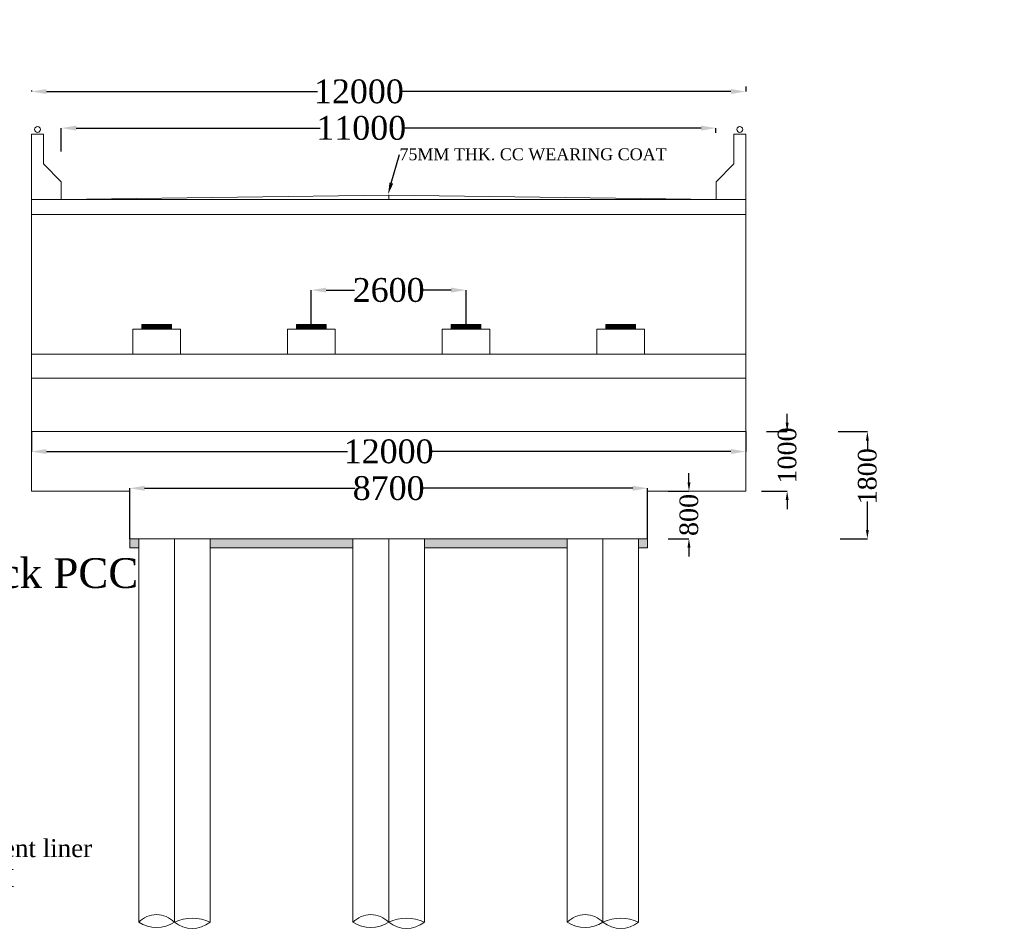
# Model space of a CAD drawing. Header units: millimetres. Extents: x -20950785 to 389010297, y -11535949 to 14056629.
# Tile 599 of 654: x 20137186 to 20170273, y -344148 to -313477. Entities that reach past the tile are written whole.
import ezdxf
from ezdxf import colors
from ezdxf.entities.mleader import LeaderData, LeaderLine
from ezdxf.math import Vec2, Vec3

# ---------------------------------------------------------------- set-up
doc = ezdxf.new("R2010")
doc.units = ezdxf.units.MM
doc.header["$LTSCALE"] = 60
doc.header["$MEASUREMENT"] = 0
doc.styles.add('PDF Arial Bold', font='times.ttf')
doc.dimstyles.get("Standard").update_dxf_attribs({"dimtxt": 400, "dimasz": 215, "dimexe": 0.18, "dimexo": 0.0625, "dimgap": 0.09, "dimtad": 0, "dimtih": 1, "dimtoh": 1, "dimdec": 0, "dimzin": 4, "dimdsep": 46, "dimtxsty": 'Standard', "dimblk": 'OPEN90', "dimcen": 0, "dimadec": 0, "dimazin": 1, "dimtfac": 1, "dimtdec": 0, "dimtix": 1, "dimtofl": 0, "dimtmove": 0, "dimatfit": 3, "dimldrblk": 'OPEN30', "dimfxl": 1, "dimtolj": 1, "dimtzin": 0, "dimarcsym": 0})

# ---------------------------------------------------------------- blocks, each defined once
blk = doc.blocks.new('*D3190')
at = {"color": 0, "linetype": 'Continuous', "lineweight": -2, "ltscale": 2, "transparency": 16777216}
for p, q in [((20137585, -327322), (20137585, -327990)), ((20161585, -327322), (20161585, -327990)), ((20138085, -327990), (20148199, -327990)), ((20161085, -327990), (20150972, -327990))]:
    blk.add_line(p, q, dxfattribs=at)
at = {"color": 0, "linetype": 'Continuous', "lineweight": 9, "ltscale": 2, "transparency": 16777216}
for points in [[(20138085, -327907), (20138085, -328074), (20137585, -327990)], [(20161085, -327907), (20161085, -328074), (20161585, -327990)]]:
    blk.add_solid(points, dxfattribs=at)
at = {"layer": 'Defpoints', "color": 0, "linetype": 'Continuous', "lineweight": 9, "ltscale": 2, "transparency": 16777216}
for p in [(20137585, -327322), (20161585, -327322), (20137585, -327990)]:
    blk.add_point(p, dxfattribs=at)
at = {"color": 0, "linetype": 'Continuous', "lineweight": 9, "ltscale": 2, "transparency": 16777216, "insert": (20149585, -327990), "char_height": 800, "attachment_point": 5, "style": 'PDF Arial Bold'}
blk.add_mtext('\\A1;12000', dxfattribs=at)
blk = doc.blocks.new('*D3191')
at = {"color": 0, "linetype": 'Continuous', "lineweight": -2, "ltscale": 2, "transparency": 16777216}
for p, q in [((20140885, -330922), (20140885, -329224)), ((20141385, -329225), (20148461, -329225)), ((20157785, -329225), (20150710, -329225)), ((20158285, -330922), (20158285, -329224))]:
    blk.add_line(p, q, dxfattribs=at)
at = {"color": 0, "linetype": 'Continuous', "lineweight": 9, "ltscale": 2, "transparency": 16777216}
for points in [[(20141385, -329141), (20141385, -329308), (20140885, -329225)], [(20157785, -329141), (20157785, -329308), (20158285, -329225)]]:
    blk.add_solid(points, dxfattribs=at)
at = {"layer": 'Defpoints', "color": 0, "linetype": 'Continuous', "lineweight": 9, "ltscale": 2, "transparency": 16777216}
for p in [(20140885, -329225), (20140885, -330922), (20158285, -330922)]:
    blk.add_point(p, dxfattribs=at)
at = {"color": 0, "linetype": 'Continuous', "lineweight": 9, "ltscale": 2, "transparency": 16777216, "insert": (20149585, -329225), "char_height": 800, "attachment_point": 5, "style": 'PDF Arial Bold'}
blk.add_mtext('\\A1;8700', dxfattribs=at)
blk = doc.blocks.new('*D3215')
at = {"color": 0, "linetype": 'Continuous', "lineweight": -2, "ltscale": 2, "transparency": 16777216}
for p, q in [((20138585, -317912), (20138585, -317120)), ((20139085, -317120), (20147278, -317120)), ((20160085, -317120), (20150051, -317120)), ((20160585, -317275), (20160585, -317120))]:
    blk.add_line(p, q, dxfattribs=at)
at = {"color": 0, "linetype": 'Continuous', "lineweight": 9, "ltscale": 2, "transparency": 16777216}
for points in [[(20139085, -317037), (20139085, -317204), (20138585, -317120)], [(20160085, -317037), (20160085, -317204), (20160585, -317120)]]:
    blk.add_solid(points, dxfattribs=at)
at = {"layer": 'Defpoints', "color": 0, "linetype": 'Continuous', "lineweight": 9, "ltscale": 2, "transparency": 16777216}
for p in [(20138585, -317120), (20160585, -317275), (20138585, -317912)]:
    blk.add_point(p, dxfattribs=at)
at = {"color": 0, "linetype": 'Continuous', "lineweight": 9, "ltscale": 2, "transparency": 16777216, "insert": (20148664, -317120), "char_height": 800, "attachment_point": 5, "style": 'PDF Arial Bold'}
blk.add_mtext('\\A1;11000', dxfattribs=at)
blk = doc.blocks.new('*D3216')
at = {"color": 0, "linetype": 'Continuous', "lineweight": -2, "ltscale": 2, "transparency": 16777216}
for p, q in [((20137585, -315854), (20137585, -315892)), ((20138085, -315892), (20147199, -315892)), ((20161085, -315892), (20149972, -315892)), ((20161585, -315722), (20161585, -315892))]:
    blk.add_line(p, q, dxfattribs=at)
at = {"color": 0, "linetype": 'Continuous', "lineweight": 9, "ltscale": 2, "transparency": 16777216}
for points in [[(20138085, -315808), (20138085, -315975), (20137585, -315892)], [(20161085, -315808), (20161085, -315975), (20161585, -315892)]]:
    blk.add_solid(points, dxfattribs=at)
at = {"layer": 'Defpoints', "color": 0, "linetype": 'Continuous', "lineweight": 9, "ltscale": 2, "transparency": 16777216}
for p in [(20137585, -315853), (20137585, -315892), (20161585, -315721)]:
    blk.add_point(p, dxfattribs=at)
at = {"color": 0, "linetype": 'Continuous', "lineweight": 9, "ltscale": 2, "transparency": 16777216, "insert": (20148585, -315892), "char_height": 800, "attachment_point": 5, "style": 'PDF Arial Bold'}
blk.add_mtext('\\A1;12000', dxfattribs=at)
blk = doc.blocks.new('*D3217')
at = {"color": 0, "linetype": 'Continuous', "lineweight": -2, "ltscale": 2, "transparency": 16777216}
for p, q in [((20164692, -327322), (20165672, -327322)), ((20165672, -327622), (20165672, -327969)), ((20165672, -330622), (20165672, -329674)), ((20164756, -330922), (20165672, -330922))]:
    blk.add_line(p, q, dxfattribs=at)
at = {"color": 0, "linetype": 'Continuous', "lineweight": 9, "ltscale": 2, "transparency": 16777216}
for points in [[(20165622, -327622), (20165722, -327622), (20165672, -327322)], [(20165622, -330622), (20165722, -330622), (20165672, -330922)]]:
    blk.add_solid(points, dxfattribs=at)
at = {"layer": 'Defpoints', "color": 0, "linetype": 'Continuous', "lineweight": 9, "ltscale": 2, "transparency": 16777216}
for p in [(20164692, -327322), (20164755, -330922), (20165672, -330922)]:
    blk.add_point(p, dxfattribs=at)
at = {"color": 0, "linetype": 'Continuous', "lineweight": 9, "ltscale": 2, "transparency": 16777216, "insert": (20165672, -328822), "char_height": 500, "attachment_point": 5, "rotation": 90, "style": 'PDF Arial Bold'}
blk.add_mtext('\\A1;{\\H1.25x;1800}', dxfattribs=at)
blk = doc.blocks.new('*D3244')
at = {"color": 0, "linetype": 'Continuous', "lineweight": -2, "ltscale": 2, "transparency": 16777216}
for p, q in [((20159676, -329022), (20159676, -328722)), ((20158981, -329322), (20159676, -329322)), ((20158981, -330922), (20159676, -330922)), ((20159676, -331222), (20159676, -331522))]:
    blk.add_line(p, q, dxfattribs=at)
at = {"color": 0, "linetype": 'Continuous', "lineweight": 9, "ltscale": 2, "transparency": 16777216}
for points in [[(20159626, -329022), (20159726, -329022), (20159676, -329322)], [(20159626, -331222), (20159726, -331222), (20159676, -330922)]]:
    blk.add_solid(points, dxfattribs=at)
at = {"layer": 'Defpoints', "color": 0, "linetype": 'Continuous', "lineweight": 9, "ltscale": 2, "transparency": 16777216}
for p in [(20158981, -329322), (20158981, -330922), (20159676, -330922)]:
    blk.add_point(p, dxfattribs=at)
at = {"color": 0, "linetype": 'Continuous', "lineweight": 9, "ltscale": 2, "transparency": 16777216, "insert": (20159676, -330122), "char_height": 500, "attachment_point": 5, "rotation": 90, "style": 'PDF Arial Bold'}
blk.add_mtext('\\A1;{\\H1.25x;800}', dxfattribs=at)
blk = doc.blocks.new('*D3245')
at = {"color": 0, "linetype": 'Continuous', "lineweight": -2, "ltscale": 2, "transparency": 16777216}
for p, q in [((20162976, -327022), (20162976, -326722)), ((20162281, -327322), (20162976, -327322)), ((20162112, -329322), (20162976, -329322)), ((20162976, -329622), (20162976, -329922))]:
    blk.add_line(p, q, dxfattribs=at)
at = {"color": 0, "linetype": 'Continuous', "lineweight": 9, "ltscale": 2, "transparency": 16777216}
for points in [[(20162926, -327022), (20163026, -327022), (20162976, -327322)], [(20162926, -329622), (20163026, -329622), (20162976, -329322)]]:
    blk.add_solid(points, dxfattribs=at)
at = {"layer": 'Defpoints', "color": 0, "linetype": 'Continuous', "lineweight": 9, "ltscale": 2, "transparency": 16777216}
for p in [(20162281, -327322), (20162112, -329322), (20162976, -329322)]:
    blk.add_point(p, dxfattribs=at)
at = {"color": 0, "linetype": 'Continuous', "lineweight": 9, "ltscale": 2, "transparency": 16777216, "insert": (20162976, -328122), "char_height": 500, "attachment_point": 5, "rotation": 90, "style": 'PDF Arial Bold'}
blk.add_mtext('\\A1;{\\H1.25x;1000}', dxfattribs=at)
blk = doc.blocks.new('*D4194')
at = {"color": 0, "linetype": 'Continuous', "lineweight": -2, "ltscale": 2, "transparency": 16777216}
for p, q in [((20146985, -323722), (20146985, -322566)), ((20147485, -322566), (20148438, -322566)), ((20151685, -322566), (20150733, -322566)), ((20152185, -323722), (20152185, -322566))]:
    blk.add_line(p, q, dxfattribs=at)
at = {"color": 0, "linetype": 'Continuous', "lineweight": 9, "ltscale": 2, "transparency": 16777216}
for points in [[(20147485, -322483), (20147485, -322649), (20146985, -322566)], [(20151685, -322483), (20151685, -322649), (20152185, -322566)]]:
    blk.add_solid(points, dxfattribs=at)
at = {"layer": 'Defpoints', "color": 0, "linetype": 'Continuous', "lineweight": 9, "ltscale": 2, "transparency": 16777216}
for p in [(20152185, -322566), (20146985, -323722), (20152185, -323722)]:
    blk.add_point(p, dxfattribs=at)
at = {"color": 0, "linetype": 'Continuous', "lineweight": 9, "ltscale": 2, "transparency": 16777216, "insert": (20149585, -322566), "char_height": 800, "attachment_point": 5, "style": 'PDF Arial Bold'}
blk.add_mtext('\\A1;2600', dxfattribs=at)

msp = doc.modelspace()

# ---------------------------------------------------------------- hatches: boundary and pattern name
at = {"linetype": 'Continuous', "lineweight": 9, "ltscale": 2}
h = msp.add_hatch(dxfattribs=at)
h.set_pattern_fill('ANSI31', scale=2)
h.set_pattern_definition([(45, (-4077317.89764, 3091031.11202), (-0.1767766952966, 0.1767766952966), [])])
h.paths.add_polyline_path([(20142285.45, -323721.89), (20141285.45, -323721.89), (20141285.45, -323881.89), (20142285.45, -323881.89)])
h = msp.add_hatch(dxfattribs=at)
h.set_pattern_fill('ANSI31', scale=20)
h.set_pattern_definition([(45, (20146842.1024, -323771.888), (-1.76776695, 1.76776695), [])])
h.paths.add_polyline_path([(20147485.45, -323721.89), (20146485.45, -323721.89), (20146485.45, -323881.89), (20147485.45, -323881.89)])
h.paths.add_polyline_path([(20152685.45, -323721.89), (20151685.45, -323721.89), (20151685.45, -323881.89), (20152685.45, -323881.89)])
h.paths.add_polyline_path([(20157885.45, -323721.89), (20156885.45, -323721.89), (20156885.45, -323881.89), (20157885.45, -323881.89)])
h = msp.add_hatch(dxfattribs=at)
h.set_pattern_fill('AR-CONC', scale=50)
h.set_pattern_definition([(50, (3656736.95, 69633.56), (358.6300913, -31.3760675), [37.5, -412.5]), (355, (3656736.95, 69633.56), (-69.375667, 376.096067), [30, -330]), (100.4514445, (3656766.84, 69630.95), (289.254423, 344.7199955), [31.870096, -350.571056]), (46.1842, (3656736.95, 69733.56), (533.620665, -82.75964), [56.25, -618.75]), (96.6356355, (3656781.4, 69726.66), (467.330973, 487.0593), [47.805171, -525.85688]), (351.184164, (3656736.95, 69733.56), (467.330973, 487.0593), [45, -495]), (21, (3656786.95, 69708.56), (298.453526, -201.3094453), [37.5, -412.5]), (326, (3656786.95, 69708.56), (121.657666, 362.5750225), [30, -330]), (71.4514447, (3656811.82, 69691.8), (420.1111884, 161.2655764), [31.870095, -350.571056]), (37.5, (3656736.95, 69633.56), (6.0799277, 166.4469269), [0, -326, 0, -335, 0, -331.25]), (7.5, (3656736.95, 69633.56), (131.5347687, 197.205856), [0, -191, 0, -318.5, 0, -126.25]), (327.5, (3656625.45, 69633.56), (266.9112181, -11.2774359), [0, -125, 0, -390, 0, -517.5]), (317.5, (3656575.45, 69633.56), (291.5930847, 50.0524912), [0, -162.5, 0, -259, 0, -367.5])])
h.paths.add_polyline_path([(20148385.45, -330921.89), (20143585.45, -330921.89), (20143585.45, -331221.89), (20148385.45, -331221.89)])
h.paths.add_polyline_path([(20155585.45, -330921.89), (20150785.45, -330921.89), (20150785.45, -331221.89), (20155585.45, -331221.89)])
h.paths.add_polyline_path([(20158285.45, -330921.89), (20157985.45, -330921.89), (20157985.45, -331221.89), (20158285.45, -331221.89)])
h.paths.add_polyline_path([(20141185.45, -330921.89), (20140885.45, -330921.89), (20140885.45, -331221.89), (20141185.45, -331221.89)])
h.paths.add_polyline_path([(20125743.12, -330921.89), (20120943.12, -330921.89), (20120943.12, -331221.89), (20125743.12, -331221.89)])
h.paths.add_polyline_path([(20128443.12, -330921.89), (20128143.12, -330921.89), (20128143.12, -331221.89), (20128443.12, -331221.89)])
h.paths.add_polyline_path([(20118543.12, -330921.89), (20113743.12, -330921.89), (20113743.12, -331221.89), (20118543.12, -331221.89)])
h.paths.add_polyline_path([(20111343.12, -330921.89), (20111043.12, -330921.89), (20111043.12, -331221.89), (20111343.12, -331221.89)])

# ---------------------------------------------------------------- linework, layer by layer
at = {"color": 7, "linetype": 'Continuous', "lineweight": 9, "ltscale": 2}
for p, q in [((20137585.45, -319521.89), (20137585.45, -317321.89)), ((20137585.45, -317321.89), (20137985.45, -317321.89)), ((20137985.45, -317321.89), (20137985.45, -318321.89)), ((20161585.45, -317321.89), (20161185.45, -317321.89)), ((20161185.45, -317321.89), (20161185.45, -318321.89)), ((20161585.45, -319521.89), (20161585.45, -317321.89)), ((20137985.45, -318321.89), (20138585.45, -318921.89)), ((20161185.45, -318321.89), (20160585.45, -318921.89)), ((20138585.45, -319521.89), (20138585.45, -318921.89)), ((20160585.45, -319521.89), (20160585.45, -318921.89)), ((20137585.45, -327321.89), (20137585.45, -319371.89)), ((20161585.45, -319521.89), (20137585.45, -319521.89)), ((20149585.45, -319371.89), (20138585.45, -319521.89)), ((20149585.45, -319371.89), (20149585.45, -319521.89)), ((20149585.45, -319371.89), (20160585.45, -319521.89)), ((20161585.45, -327321.89), (20161585.45, -319371.89)), ((20161585.45, -320021.89), (20137585.45, -320021.89)), ((20142585.45, -323881.89), (20140985.45, -323881.89)), ((20140985.45, -324721.89), (20140985.45, -323881.89)), ((20141285.45, -323881.89), (20141285.45, -323721.89)), ((20142285.45, -323721.89), (20141285.45, -323721.89)), ((20142285.45, -323881.89), (20142285.45, -323721.89)), ((20142585.45, -324721.89), (20142585.45, -323881.89)), ((20147785.45, -323881.89), (20146185.45, -323881.89)), ((20146185.45, -324721.89), (20146185.45, -323881.89)), ((20146485.45, -323881.89), (20146485.45, -323721.89)), ((20147485.45, -323721.89), (20146485.45, -323721.89)), ((20147485.45, -323881.89), (20147485.45, -323721.89)), ((20147785.45, -324721.89), (20147785.45, -323881.89)), ((20152985.45, -323881.89), (20151385.45, -323881.89)), ((20151385.45, -324721.89), (20151385.45, -323881.89)), ((20151685.45, -323881.89), (20151685.45, -323721.89)), ((20152685.45, -323721.89), (20151685.45, -323721.89)), ((20152685.45, -323881.89), (20152685.45, -323721.89)), ((20152985.45, -324721.89), (20152985.45, -323881.89)), ((20158185.45, -323881.89), (20156585.45, -323881.89)), ((20156585.45, -324721.89), (20156585.45, -323881.89)), ((20156885.45, -323881.89), (20156885.45, -323721.89)), ((20157885.45, -323721.89), (20156885.45, -323721.89)), ((20157885.45, -323881.89), (20157885.45, -323721.89)), ((20158185.45, -324721.89), (20158185.45, -323881.89)), ((20161585.45, -324721.89), (20137585.45, -324721.89)), ((20161585.45, -325521.89), (20137585.45, -325521.89)), ((20161585.45, -327321.89), (20137585.45, -327321.89)), ((20137585.45, -329321.89), (20137585.45, -327321.89)), ((20137585.45, -329321.89), (20137585.45, -327321.89)), ((20161585.45, -327321.89), (20161585.45, -329321.89)), ((20161585.45, -329321.89), (20161585.45, -327321.89)), ((20140885.45, -329321.89), (20137585.45, -329321.89)), ((20140885.45, -329321.89), (20140885.45, -330921.89)), ((20158285.45, -329321.89), (20158285.45, -330921.89)), ((20161585.45, -329321.89), (20158285.45, -329321.89)), ((20158285.45, -330921.89), (20140885.45, -330921.89)), ((20140885.45, -330921.89), (20140885.45, -331221.89)), ((20141185.45, -343812.11), (20141185.45, -330921.89)), ((20142385.45, -343812.11), (20142385.45, -330921.89)), ((20143585.45, -343812.11), (20143585.45, -330921.89)), ((20148385.45, -343812.11), (20148385.45, -330921.89)), ((20149585.45, -343812.11), (20149585.45, -330921.89)), ((20150785.45, -343812.11), (20150785.45, -330921.89)), ((20155585.45, -343812.11), (20155585.45, -330921.89)), ((20156785.45, -343812.11), (20156785.45, -330921.89)), ((20157985.45, -343812.11), (20157985.45, -330921.89)), ((20158285.45, -330921.89), (20158285.45, -331221.89)), ((20141185.45, -331221.89), (20140885.45, -331221.89)), ((20148385.45, -331221.89), (20143585.45, -331221.89)), ((20155585.45, -331221.89), (20150785.45, -331221.89)), ((20158285.45, -331221.89), (20157985.45, -331221.89))]:
    msp.add_line(p, q, dxfattribs=at)
for centre, radius in [((20251548.54, -371605.81), 347474.95), ((20137785.45, -317165.89), 100), ((20161385.45, -317165.89), 100)]:
    msp.add_circle(centre, radius, dxfattribs=at)
at = {"color": 7, "linetype": 'Continuous', "lineweight": 9}
for centre, radius, start, end in [((20141785.45, -344377.5), 824.41, 43.298588, 136.701412), ((20142985.45, -345068.39), 1392.2, 64.47076, 115.52924), ((20148985.45, -344377.5), 824.41, 43.298588, 136.701412), ((20150185.45, -345068.39), 1392.2, 64.47076, 115.52924), ((20156185.45, -344377.5), 824.41, 43.298588, 136.701412), ((20157385.45, -345068.39), 1392.2, 64.47076, 115.52924), ((20141785.45, -342862.32), 1123.43, 237.718709, 302.281291), ((20142985.45, -343033.07), 983.31, 232.39741, 307.60259), ((20148985.45, -342862.32), 1123.43, 237.718709, 302.281291), ((20150185.45, -343033.07), 983.31, 232.39741, 307.60259), ((20156185.45, -342862.32), 1123.43, 237.718709, 302.281291), ((20157385.45, -343033.07), 983.31, 232.39741, 307.60259)]:
    msp.add_arc(centre, radius, start, end, dxfattribs=at)

# ---------------------------------------------------------------- dimensions: what is measured, and where the dimension line sits
at = {"color": 7, "linetype": 'Continuous', "lineweight": 9, "ltscale": 2}
for base, p1, p2, text, picture, middle in [((20137585.45, -315891.5), (20161585.45, -315721.44), (20137585.45, -315853.44), '12000', '*D3216', (20148585.45, -315891.5)), ((20138585.45, -317120.5), (20160585.45, -317275.44), (20138585.45, -317912.44), '11000', '*D3215', (20148664.5, -317120.5))]:
    dim = msp.add_linear_dim(base=base, p1=p1, p2=p2, text=text, dimstyle='Standard', override={"dimtxt": 800, "dimasz": 500, "dimtxsty": 'PDF Arial Bold', "dimfxl": 300}, dxfattribs=at)
    dim.commit()
    dim.dimension.update_dxf_attribs({"geometry": picture, "text_midpoint": middle, "dimtype": 160})
for base, p1, p2, text, picture, middle in [((20152185.45, -322565.89), (20146985.45, -323721.89), (20152185.45, -323721.89), '2600', '*D4194', (20149585.45, -322565.89)), ((20137585.45, -327990.2), (20161585.45, -327321.89), (20137585.45, -327321.89), '12000', '*D3190', (20149585.45, -327990.2)), ((20140885.45, -329224.54), (20158285.45, -330921.89), (20140885.45, -330921.89), '8700', '*D3191', (20149585.45, -329224.54))]:
    dim = msp.add_linear_dim(base=base, p1=p1, p2=p2, text=text, dimstyle='Standard', override={"dimtxt": 800, "dimasz": 500, "dimtxsty": 'PDF Arial Bold', "dimfxl": 300}, dxfattribs=at)
    dim.commit()
    dim.dimension.update_dxf_attribs({"geometry": picture, "text_midpoint": middle})
for base, p1, p2, text, picture, middle in [((20162975.98, -329321.89), (20162280.8, -327321.89), (20162111.8, -329321.89), '{\\H1.25x;1000}', '*D3245', (20162975.98, -328121.89)), ((20165672.12, -330921.89), (20164692.12, -327321.89), (20164755.45, -330921.89), '{\\H1.25x;1800}', '*D3217', (20165672.12, -328821.89)), ((20159675.98, -330921.89), (20158980.8, -329321.89), (20158980.8, -330921.89), '{\\H1.25x;800}', '*D3244', (20159675.98, -330121.89))]:
    dim = msp.add_linear_dim(base=base, p1=p1, p2=p2, angle=90, text=text, dimstyle='Standard', override={"dimtxt": 500, "dimasz": 300, "dimtxsty": 'PDF Arial Bold', "dimfxl": 300}, dxfattribs=at)
    dim.commit()
    dim.dimension.update_dxf_attribs({"geometry": picture, "text_midpoint": middle, "dimtype": 160, "text_rotation": 90})

# ---------------------------------------------------------------- leaders
ml = msp.add_multileader_mtext('Standard', dxfattribs=at)
ml.set_content('{\\fTimes New Roman|b0|i0|c0|p18;75MM THK. CC WEARING COAT }', color=7)
ml.set_leader_properties()
ml.build(insert=Vec2(0, 0))
ml.multileader.update_dxf_attribs({"has_dogleg": 0, "text_right_attachment_type": 6, "dogleg_length": 0.36, "arrow_head_size": 400})
ctx = ml.context
ctx.base_point, ctx.char_height, ctx.arrow_head_size, ctx.landing_gap_size, ctx.plane_origin = Vec3(20149947.57, -318004.14), 400, 400, 0.18, Vec3(20160308.15, -319304.01)
ctx.right_attachment = 6
notes = []
notes.append((ctx, [(0, (1, 1, 0), (20149946.85, -318004.14), (1, 0), 0.72, [(0, [(20149565.63, -319352.06)], 0, [])])]))
ctx.mtext.insert, ctx.mtext.flow_direction = Vec3(20149947.75, -317799.67), 5
ml = msp.add_multileader_mtext('Standard', dxfattribs=at)
ml.set_content('{\\fTimes New Roman|b0|i0|c0|p18;\\C256;150mm thick PCC}', color=7)
ml.set_leader_properties()
ml.build(insert=Vec2(0, 0))
ml.multileader.update_dxf_attribs({"text_right_attachment_type": 6, "dogleg_length": 0.36, "arrow_head_size": 500})
ctx = ml.context
ctx.base_point, ctx.char_height, ctx.arrow_head_size, ctx.landing_gap_size, ctx.plane_origin = Vec3(20129926.86, -332085.78), 1000, 500, 0.09, Vec3(20128443.12, -331121.89)
ctx.right_attachment = 6
notes.append((ctx, [(0, (1, 1, 0), (20129926.5, -332085.78), (1, 0), 0.36, [(0, [(20128443.12, -331121.89)], 0, [])])]))
ctx.mtext.insert, ctx.mtext.flow_direction = Vec3(20129926.95, -331574.61), 5
ml = msp.add_multileader_mtext('Standard', dxfattribs=at)
ml.set_content('{\\fTimes New Roman|b0|i0|c0|p18;\\C256;6mm thick Permanent liner \\PRL 92.740M}', color=7)
ml.set_leader_properties()
ml.build(insert=Vec2(0, 0))
ml.multileader.update_dxf_attribs({"text_right_attachment_type": 6, "dogleg_length": 0.36, "arrow_head_size": 500})
ctx = ml.context
ctx.base_point, ctx.char_height, ctx.arrow_head_size, ctx.landing_gap_size, ctx.plane_origin = Vec3(20129855.61, -341325.62), 600, 500, 0.09, Vec3(20127410.25, -340361.73)
ctx.right_attachment, ctx.text_align_type = 6, 1
notes.append((ctx, [(0, (1, 1, 0), (20129855.25, -341325.62), (1, 0), 0.36, [(0, [(20127410.25, -342224.73)], 0, [])])]))
ctx.mtext.insert, ctx.mtext.alignment, ctx.mtext.flow_direction = Vec3(20134674.09, -341019.56), 2, 5
for ctx, leaders in notes:
    for number, flags, end, landing, length, lines in leaders:
        leader = LeaderData()
        leader.index, (leader.has_last_leader_line, leader.has_dogleg_vector, leader.attachment_direction) = number, flags
        leader.last_leader_point, leader.dogleg_vector, leader.dogleg_length = Vec3(end), Vec3(landing), length
        for number, points, colour, breaks in lines:
            line = LeaderLine()
            line.index, line.vertices, line.color, line.breaks = number, Vec3.list(points), colors.encode_raw_color(colour), breaks
            leader.lines.append(line)
        ctx.leaders.append(leader)

doc.saveas('drawing.dxf')
